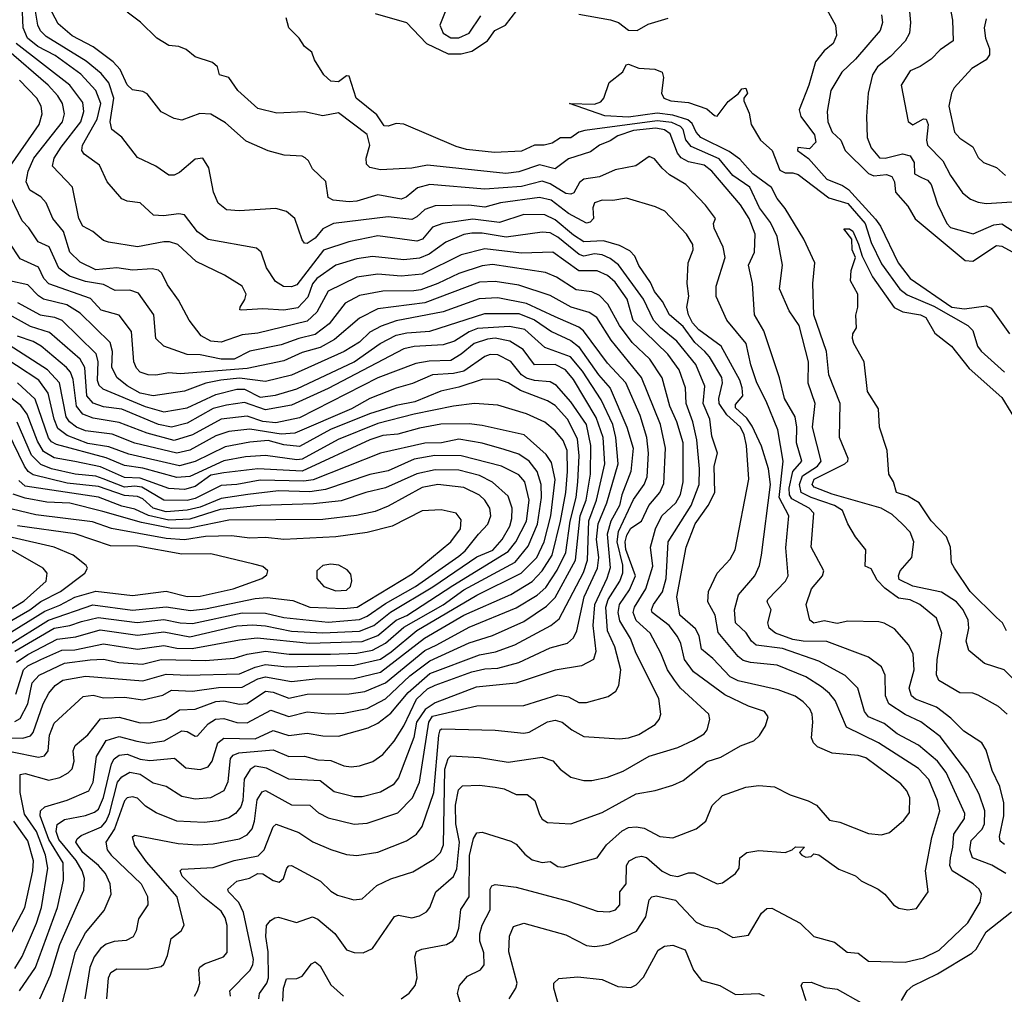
# Model space of a CAD drawing. Extents: x 1308313 to 1441400, y 959662 to 1036319.
# Tile 360 of 656: x 1369793 to 1373565, y 1009392 to 1013126. Entities that reach past the tile are written whole.
import ezdxf

# ---------------------------------------------------------------- set-up
doc = ezdxf.new("R2010")
doc.units = 0

msp = doc.modelspace()

# ---------------------------------------------------------------- linework, layer by layer
at = {"layer": '0CON10XD'}
for points in [[(1371446.1, 1013215), (1371402.7, 1013105), (1371416.1, 1013075), (1371445, 1013057.3), (1371475, 1013056.6), (1371515, 1013074.8), (1371559.3, 1013140.7)], [(1373196.1, 1013216.1), (1373206.2, 1013115), (1373201.7, 1013075), (1373185, 1013043.8), (1373128.8, 1012985), (1373079.7, 1012945), (1373060, 1012915), (1373044, 1012845), (1373037.3, 1012755), (1373039.2, 1012675), (1373055, 1012635.5), (1373087, 1012597), (1373108.8, 1012595), (1373175, 1012611.7), (1373204, 1012604), (1373219.2, 1012579.2), (1373221, 1012535), (1373248.1, 1012521.9), (1373271.2, 1012511.2), (1373284.6, 1012494.6), (1373308.9, 1012418.9), (1373345.2, 1012345.2), (1373359.2, 1012329.3), (1373445.3, 1012305.3), (1373525, 1012339.6), (1373555, 1012343.9), (1373625, 1012299.2)], [(1371054.5, 1012275.5), (1370957.5, 1012242.5), (1370855, 1012110.8), (1370835, 1012102.6), (1370804.1, 1012104.1), (1370772.9, 1012122.9), (1370738.2, 1012175), (1370718.5, 1012235), (1370700.8, 1012250.8), (1370515, 1012284.2), (1370475, 1012313.3), (1370425, 1012377.9), (1370402.7, 1012382.7), (1370344.1, 1012374.1), (1370306.6, 1012376.6), (1370255, 1012424.3), (1370205, 1012430.6), (1370185, 1012439.4), (1370128.5, 1012505), (1370099.2, 1012569.3), (1370041, 1012611), (1370031.2, 1012625), (1370034.4, 1012645), (1370090.6, 1012745), (1370103.7, 1012805), (1370085, 1012854.7), (1370027, 1012917), (1369928.8, 1012988.8), (1369863.4, 1013023.4), (1369822.8, 1013055), (1369806.5, 1013095), (1369803.1, 1013185)], [(1371668.1, 1009375), (1371693.8, 1009415), (1371698.9, 1009435), (1371667.5, 1009555), (1371669.6, 1009615), (1371685, 1009651.5), (1371725, 1009663.8), (1371885, 1009619.3), (1371965, 1009579.2), (1371995, 1009574.7), (1372025, 1009578.2), (1372052.5, 1009585), (1372156.1, 1009633.9), (1372191.3, 1009688.7), (1372205, 1009754.2), (1372215, 1009765.5), (1372230.9, 1009769.1), (1372305, 1009752.7), (1372385, 1009667.6), (1372415, 1009654.3), (1372465, 1009644.1), (1372525, 1009609.2), (1372585, 1009618.8), (1372635, 1009702.9), (1372655, 1009720), (1372675, 1009721.9), (1372782.9, 1009665), (1372835, 1009613.3), (1372915, 1009591.5), (1372963.1, 1009553.1), (1373005, 1009548.9), (1373045, 1009518.2), (1373185.5, 1009515.5), (1373255, 1009530.9), (1373315, 1009560.5), (1373425, 1009666.2), (1373473.1, 1009745), (1373477.7, 1009775), (1373468.8, 1009795), (1373445.6, 1009815.6), (1373364.8, 1009864.9), (1373356.1, 1009885), (1373358.3, 1009915), (1373368.3, 1009955), (1373371.4, 1010005), (1373412.4, 1010065), (1373414.3, 1010085), (1373341.9, 1010241.9), (1373309, 1010285), (1373236, 1010346), (1373155, 1010389.3), (1373105, 1010430), (1373045, 1010455.3), (1373030, 1010475), (1373003.5, 1010565), (1372955, 1010613.6), (1372855, 1010667.7), (1372715, 1010717.2), (1372615, 1010729.5), (1372597, 1010745), (1372576.8, 1010776.8), (1372535.2, 1010815), (1372531.2, 1010865), (1372547, 1010923), (1372610, 1010995), (1372626.8, 1011035), (1372634.7, 1011075), (1372669.2, 1011345), (1372661.3, 1011405), (1372635, 1011492), (1372599.1, 1011569.1), (1372579.1, 1011599.1), (1372535, 1011638.6), (1372535, 1011651.4), (1372562.9, 1011685), (1372561.4, 1011715), (1372551.7, 1011745), (1372479.8, 1011875), (1372395, 1011937.7), (1372370, 1011965), (1372355.9, 1011995), (1372349.1, 1012025), (1372356.7, 1012066.7), (1372349.6, 1012115), (1372353.7, 1012195), (1372373.4, 1012245), (1372372.4, 1012265), (1372347.6, 1012305), (1372265, 1012392.4), (1372229, 1012409), (1372117.7, 1012442.3), (1372065, 1012434), (1372025, 1012435.3), (1371995.8, 1012425), (1371989.1, 1012405), (1371991.4, 1012365), (1371979.1, 1012350.9), (1371965, 1012346.2), (1371895, 1012383.4), (1371829.2, 1012435), (1371785, 1012445.1), (1371635, 1012423.9), (1371575, 1012408.4), (1371514.1, 1012415.9), (1371385, 1012412.6), (1371345, 1012399.5), (1371315, 1012370.5), (1371295, 1012360.2), (1371205, 1012371), (1370995, 1012345.2), (1370955, 1012324.5), (1370925, 1012289.4), (1370895, 1012268.7), (1370885, 1012269.6), (1370875, 1012282.5), (1370847.1, 1012365), (1370815, 1012390.8), (1370775, 1012402.5), (1370634.4, 1012394.4), (1370585, 1012397.8), (1370553.2, 1012423.2), (1370535.9, 1012465.9), (1370518.4, 1012558.4), (1370495.5, 1012595.5), (1370465, 1012591.8), (1370405, 1012540.7), (1370385, 1012531.1), (1370365, 1012530.4), (1370314.7, 1012564.7), (1370245, 1012598.2), (1370185, 1012675.6), (1370146, 1012706), (1370140.4, 1012735), (1370153.8, 1012825), (1370134.6, 1012884.6), (1370105, 1012919.8), (1370047.5, 1012967.5), (1369895, 1013061.5), (1369872.9, 1013082.9), (1369862.6, 1013105), (1369849, 1013189)], [(1372255, 1012557.1), (1372225, 1012592.5), (1372205, 1012602), (1372153.8, 1012566.2), (1372075, 1012550.9), (1372015, 1012523.8), (1371954.8, 1012515.2), (1371938.1, 1012501.9), (1371916.6, 1012463.4), (1371905, 1012457.9), (1371885, 1012460.7), (1371825, 1012497.8), (1371795, 1012507.2), (1371715, 1012487.4), (1371575, 1012477.2), (1371365, 1012494.1), (1371317.6, 1012482.4), (1371273.6, 1012446.4), (1371255, 1012439), (1371165, 1012454.8), (1371085, 1012430.2), (1371055, 1012428.1), (1370994.7, 1012434.7), (1370975.4, 1012445), (1370966.6, 1012506.6), (1370915, 1012554.4), (1370900, 1012585), (1370887.2, 1012597.2), (1370875, 1012603.1), (1370806.6, 1012606.6), (1370745, 1012623.5), (1370661.1, 1012661.1), (1370581.3, 1012731.3), (1370525, 1012764.7), (1370483.5, 1012766.5), (1370415, 1012740.6), (1370385, 1012747.5), (1370335, 1012772.9), (1370282.2, 1012842.2), (1370265, 1012851.1), (1370225, 1012857.1), (1370205, 1012877.1), (1370178.5, 1012935), (1370152, 1012965), (1370075, 1013021.8), (1369994.7, 1013064.7), (1369940.8, 1013110.8), (1369906.7, 1013175)], [(1371155, 1013149.4), (1371275, 1013116), (1371351.9, 1013035), (1371435, 1012995.2), (1371485, 1012995.8), (1371525, 1013005.2), (1371585.3, 1013045), (1371613.8, 1013085), (1371654.2, 1013105), (1371698, 1013162)], [(1372870.6, 1013190.6), (1372917.9, 1013105), (1372921.8, 1013065), (1372910, 1013035), (1372875, 1013006.5), (1372841.9, 1012965), (1372815.7, 1012875), (1372779.1, 1012780.9), (1372785.5, 1012755), (1372837.7, 1012685), (1372842.9, 1012657.1), (1372819.1, 1012630.9), (1372773.5, 1012636.5), (1372772.5, 1012625), (1372814.7, 1012594.7), (1372884.8, 1012515), (1372945, 1012490.5), (1372967.7, 1012475), (1373071.7, 1012361.7), (1373090.5, 1012335), (1373157.8, 1012195), (1373203.9, 1012135)], [(1373355.3, 1013185), (1373366.3, 1013125), (1373369.1, 1013045), (1373318.8, 1013011.2), (1373285, 1012974.4), (1373243.3, 1012946.7), (1373205, 1012930), (1373170, 1012875), (1373196.1, 1012736.1), (1373215, 1012722.9), (1373255, 1012745.7), (1373266, 1012745), (1373272.9, 1012725), (1373266.7, 1012665), (1373270.8, 1012645), (1373329.8, 1012585), (1373358.9, 1012528.9), (1373405, 1012462.7), (1373435, 1012438.5), (1373465, 1012426.8), (1373495, 1012422.5), (1373595, 1012428.4)], [(1373565.2, 1009965.2), (1373549.1, 1009979.1), (1373546.2, 1009996.2), (1373562.7, 1010075), (1373562.7, 1010125), (1373547.6, 1010187.6), (1373519.1, 1010249.1), (1373495, 1010326.7), (1373479.4, 1010355), (1373410.5, 1010400.5), (1373359.9, 1010449.9), (1373305, 1010491.4), (1373225, 1010523), (1373209.3, 1010535), (1373200, 1010565), (1373220, 1010635), (1373216.5, 1010695), (1373199.3, 1010729.3), (1373145, 1010791.9), (1373105, 1010814.5), (1373085, 1010819.1), (1372965, 1010822), (1372925, 1010812.3), (1372875, 1010822.7), (1372835, 1010813.4), (1372820, 1010825), (1372806.2, 1010885), (1372826.2, 1010945), (1372868, 1010995), (1372873.8, 1011015), (1372825.3, 1011105.3), (1372835.3, 1011235), (1372817.1, 1011255), (1372750.9, 1011290.9), (1372742.8, 1011305), (1372741.4, 1011331.4), (1372754.7, 1011395), (1372789.8, 1011435), (1372768.4, 1011505), (1372770.5, 1011565), (1372764.3, 1011604.3), (1372723.1, 1011675), (1372704.3, 1011754.3), (1372643.5, 1011933.5), (1372608.7, 1011995), (1372600.3, 1012115), (1372584.7, 1012185), (1372607.7, 1012235), (1372610.8, 1012305), (1372587.2, 1012365), (1372555, 1012416.8), (1372445.3, 1012545.3), (1372415, 1012568.4), (1372355, 1012581.6), (1372326.9, 1012596.9), (1372313.1, 1012615), (1372285, 1012689.3), (1372263.8, 1012703.8), (1372229.8, 1012710.2), (1372145, 1012701.7), (1372085, 1012681.2), (1372055, 1012661.4), (1372015, 1012646), (1371979.8, 1012620.2), (1371895, 1012592.9), (1371845, 1012555.3), (1371785, 1012569.6), (1371705, 1012543.4), (1371655, 1012537.1), (1371355, 1012569.4), (1371295, 1012557.5), (1371175, 1012551.1), (1371135, 1012560), (1371122.5, 1012572.5), (1371120.8, 1012595), (1371135.1, 1012645), (1371125, 1012686.8), (1371015, 1012769.3), (1370955, 1012758), (1370885, 1012772.9), (1370778.1, 1012768.1), (1370705, 1012785.7), (1370628.9, 1012855), (1370595, 1012904.2), (1370559.2, 1012915), (1370550.6, 1012945), (1370532.6, 1012962.6), (1370465, 1012983.8), (1370431.7, 1013011.7), (1370403, 1013023), (1370365, 1013027.5), (1370319.2, 1013055), (1370256.2, 1013116.2), (1370204.5, 1013155)], [(1373575.4, 1010465), (1373542.7, 1010495), (1373465, 1010537.6), (1373445, 1010545.2), (1373395, 1010546.3), (1373314.3, 1010594.3), (1373305.8, 1010615.8), (1373307.9, 1010675), (1373325.3, 1010775), (1373305, 1010832.5), (1373241.2, 1010885), (1373205, 1010902.7), (1373159.5, 1010909.5), (1373107.9, 1010947.9), (1373078.1, 1010978.1), (1373055, 1011022.5), (1373031.7, 1011031.7), (1373034.6, 1011094.6), (1372994.4, 1011145), (1372965, 1011194.3), (1372945.3, 1011245), (1372914.6, 1011265), (1372824.8, 1011294.8), (1372787.3, 1011315), (1372781.1, 1011345), (1372791.9, 1011378.1), (1372849, 1011415), (1372863.7, 1011435), (1372830.4, 1011565), (1372840, 1011655), (1372813.1, 1011733.1), (1372814.5, 1011815), (1372779.6, 1011955), (1372741, 1012011), (1372703.3, 1012095), (1372715.3, 1012185), (1372695.4, 1012295), (1372669.1, 1012349.1), (1372627.9, 1012405), (1372589.7, 1012485), (1372525, 1012529.6), (1372472.5, 1012592.5), (1372365, 1012640.7), (1372345, 1012665.3), (1372334.6, 1012705), (1372325, 1012717), (1372292, 1012732), (1372235, 1012738.9), (1371958, 1012702), (1371935.2, 1012694.8), (1371905, 1012673.5), (1371865, 1012673.3), (1371833.6, 1012653.6), (1371802.5, 1012645), (1371765, 1012645.4), (1371715, 1012622.4), (1371612.4, 1012617.6), (1371505, 1012629.3), (1371465, 1012640.8), (1371265, 1012725.6), (1371235, 1012728.9), (1371205, 1012717.8), (1371189.3, 1012719.3), (1371161.6, 1012761.6), (1371082, 1012825), (1371055, 1012909.4), (1371045, 1012911.5), (1371015, 1012887.7), (1370985, 1012891.2), (1370958.9, 1012915), (1370922.2, 1012972.2), (1370912.2, 1013002.2), (1370885, 1013024), (1370863.8, 1013055), (1370823.8, 1013095), (1370813.9, 1013133.9)], [(1371935, 1013147), (1372055.9, 1013125.9), (1372087.1, 1013115), (1372125, 1013086.2), (1372158.8, 1013085), (1372201.2, 1013108.8), (1372278, 1013132)], [(1373094.5, 1013145), (1373098.5, 1013115), (1373089.6, 1013085), (1372994.6, 1012975.4), (1372942.5, 1012925), (1372900.6, 1012855), (1372886.9, 1012775), (1372888.9, 1012735), (1372905.6, 1012695), (1372938.6, 1012665), (1372955.2, 1012625), (1373045, 1012537), (1373065, 1012528.1), (1373113.5, 1012533.5), (1373133.8, 1012525), (1373144.2, 1012505), (1373148.3, 1012465), (1373195, 1012411.5), (1373223.3, 1012363.3), (1373415, 1012203.3), (1373445, 1012201.3), (1373535, 1012261.3), (1373555, 1012259), (1373634.5, 1012214.5)], [(1373495, 1013129.4), (1373488.2, 1013095), (1373492.7, 1013055), (1373508.2, 1013015), (1373508, 1012992), (1373495, 1012972.9), (1373440.6, 1012939.4), (1373373.1, 1012865), (1373362.2, 1012845), (1373352.7, 1012795), (1373374.7, 1012694.7), (1373395, 1012672.2), (1373445, 1012638.9), (1373465, 1012598.1), (1373485, 1012579.5), (1373535, 1012559.6), (1373569.5, 1012529.5)], [(1371835.5, 1012235), (1371715, 1012231.6), (1371575, 1012248.8), (1371484.6, 1012225.4), (1371335, 1012150.6), (1371255, 1012143.8), (1371165, 1012150.7), (1371085, 1012140), (1370974.6, 1012085.4), (1370931.7, 1012005), (1370895, 1011970.8), (1370705, 1011925.2), (1370645, 1011919.3), (1370565, 1011890), (1370525.6, 1011895), (1370488.9, 1011915), (1370442.9, 1011975), (1370402.1, 1012052.1), (1370359.7, 1012109.7), (1370337.8, 1012155), (1370325, 1012166.6), (1370301.2, 1012171.2), (1370225.9, 1012165.9), (1370165, 1012175.7), (1370085, 1012168.1), (1370025, 1012197.4), (1369985.7, 1012235.7), (1369960.8, 1012315), (1369920, 1012365), (1369894.3, 1012424.3), (1369875, 1012446.9), (1369832.5, 1012472.5), (1369818.7, 1012505), (1369825.8, 1012545.8), (1369847.2, 1012595), (1369957.4, 1012735), (1369964.8, 1012765), (1369958, 1012805), (1369939.6, 1012835), (1369902.6, 1012875), (1369743.1, 1013013.1)], [(1372417.4, 1011722.6), (1372383.3, 1011805), (1372310.8, 1011895), (1372248.5, 1011945), (1372221.1, 1011975), (1372183.2, 1012055), (1372086.6, 1012186.6), (1372055, 1012211.3), (1372025, 1012225.2), (1371995, 1012228.6), (1371955, 1012220.5), (1371935.9, 1012225.9), (1371855, 1012293.3), (1371825, 1012308.9), (1371795, 1012312.3), (1371657, 1012293), (1371565, 1012308.2), (1371525, 1012308.1), (1371495, 1012302.5), (1371426.4, 1012273.6), (1371362.2, 1012227.8), (1371325, 1012213), (1371265, 1012205.5), (1371145, 1012219.2), (1371085, 1012210.2), (1371005, 1012185.6), (1370931.7, 1012135), (1370915, 1012114.7), (1370896.9, 1012063.1), (1370858.4, 1012021.6), (1370805, 1012013.1), (1370725, 1012018.5), (1370642.6, 1012012.6), (1370636.7, 1012015), (1370637.5, 1012025), (1370656, 1012054), (1370660.5, 1012075), (1370645, 1012104.6), (1370577.7, 1012147.7), (1370470, 1012200), (1370398.9, 1012265), (1370366.7, 1012275), (1370345, 1012274.8), (1370245, 1012255.3), (1370133.7, 1012273.7), (1370115, 1012279.6), (1370073.1, 1012315), (1370035, 1012334.6), (1370020, 1012365), (1369995.4, 1012485), (1369918.7, 1012565), (1369925.7, 1012595), (1369952.5, 1012637.5), (1370028, 1012735), (1370039.5, 1012775), (1370035, 1012808.8), (1369985.3, 1012875.3), (1369780.1, 1013035)], [(1373695, 1010501.8), (1373565, 1010634.6), (1373489.5, 1010659.5), (1373429.7, 1010709.7), (1373418.4, 1010745), (1373429, 1010795), (1373426.6, 1010825), (1373407.9, 1010865), (1373381.6, 1010895), (1373325, 1010933), (1373215, 1010955.6), (1373161.8, 1010981.8), (1373159.6, 1010995), (1373166.4, 1011015), (1373211.2, 1011065), (1373218.6, 1011125), (1373205, 1011162.1), (1373175, 1011193.6), (1373135, 1011230), (1373093.9, 1011253.9), (1372905, 1011307.6), (1372837.2, 1011335), (1372828.5, 1011345), (1372836.9, 1011365), (1372953.7, 1011425), (1372965.6, 1011435), (1372966.7, 1011445), (1372933.3, 1011525), (1372936.8, 1011655), (1372892.5, 1011765), (1372884.5, 1011855), (1372835.2, 1011995), (1372832, 1012115), (1372839.1, 1012195), (1372797.3, 1012285), (1372725, 1012402.9), (1372695, 1012441.2), (1372673.2, 1012483.2), (1372602.1, 1012535), (1372552.2, 1012592.2), (1372511.5, 1012621.5), (1372402.8, 1012675), (1372385, 1012695.5), (1372368.9, 1012728.9), (1372352.7, 1012742.7), (1372295, 1012760.1), (1372235, 1012767.4), (1372125, 1012753), (1372035, 1012757.4), (1371900, 1012805), (1371995, 1012803), (1372019, 1012811), (1372030.4, 1012825), (1372051.1, 1012885), (1372104.2, 1012925.8), (1372117, 1012953), (1372125, 1012956), (1372165, 1012940.8), (1372226.4, 1012936.4), (1372254, 1012925), (1372258.9, 1012905), (1372251.4, 1012845), (1372260.8, 1012825), (1372287.5, 1012815), (1372355, 1012808.9), (1372425, 1012784.5), (1372455, 1012758.8), (1372465, 1012756.7), (1372507.7, 1012812.3), (1372546.7, 1012843.3), (1372559.3, 1012860.7), (1372575, 1012864.3), (1372581.5, 1012845), (1372567.1, 1012825), (1372567.1, 1012815), (1372587.9, 1012767.9), (1372595.5, 1012725), (1372631.3, 1012665), (1372675.5, 1012625.5), (1372705, 1012549.2), (1372725, 1012539.2), (1372755, 1012540), (1372775, 1012532.7), (1372893.2, 1012443.2), (1372965, 1012422.1), (1373032.1, 1012345), (1373055, 1012272.6), (1373095, 1012190.5), (1373164.2, 1012094.2), (1373192.5, 1012072.5), (1373295, 1012029), (1373425.2, 1011955), (1373444.3, 1011935), (1373462.1, 1011875), (1373476.7, 1011856.7), (1373565.3, 1011775.3)], [(1369757, 1012565), (1369867.6, 1012725), (1369879.2, 1012765), (1369875.2, 1012795), (1369858.6, 1012825), (1369792.9, 1012895)], [(1373571.2, 1009855), (1373516.8, 1009886.8), (1373443.3, 1009915), (1373432.7, 1009945), (1373438.3, 1009981.7), (1373479.8, 1010025), (1373489.6, 1010045), (1373489.8, 1010095), (1373468.2, 1010158.2), (1373425, 1010240.4), (1373319.1, 1010379.1), (1373245, 1010436.1), (1373185, 1010463.5), (1373122.9, 1010505), (1373110.4, 1010535), (1373109.1, 1010615), (1373095, 1010646.5), (1373045, 1010683.8), (1372885, 1010743.8), (1372795, 1010744.9), (1372755, 1010751.8), (1372688.5, 1010775), (1372663.8, 1010795), (1372659.1, 1010815), (1372672, 1010865), (1372656.2, 1010895), (1372658.6, 1010905), (1372726.6, 1010975), (1372737.2, 1010995), (1372727.6, 1011102.4), (1372740, 1011225), (1372702.9, 1011295), (1372717.9, 1011435), (1372698.1, 1011555), (1372653.4, 1011665), (1372617.5, 1011735), (1372594.1, 1011804.1), (1372576.7, 1011885), (1372502.3, 1011975), (1372461.6, 1012065), (1372460.7, 1012105), (1372495.7, 1012215), (1372488, 1012255), (1372453, 1012327), (1372451.4, 1012345), (1372458.8, 1012365), (1372420.5, 1012415), (1372345, 1012494.3), (1372282.2, 1012532.2), (1372255, 1012557.1)], [(1370600.8, 1009385), (1370597.8, 1009405), (1370675, 1009482.5), (1370686.8, 1009505), (1370689.1, 1009525), (1370651, 1009705), (1370633.2, 1009743.2), (1370592.7, 1009785), (1370590.5, 1009795), (1370625, 1009824.7), (1370673.3, 1009836.7), (1370705, 1009854.8), (1370725, 1009853.4), (1370765, 1009827.6), (1370787.9, 1009822.1), (1370804.1, 1009835.9), (1370816.5, 1009875), (1370825, 1009884.4), (1370835, 1009885.4), (1370945.2, 1009825.2), (1370985, 1009786.5), (1371011.3, 1009771.3), (1371073.8, 1009753.8), (1371105, 1009757.3), (1371161.4, 1009808.6), (1371215, 1009834.7), (1371299.2, 1009860.8), (1371379.9, 1009910.1), (1371405, 1009935.5), (1371417, 1009965), (1371422.3, 1010255), (1371434.9, 1010295.1), (1371445, 1010305.6), (1371555, 1010298.6), (1371665, 1010281.6), (1371795, 1010300.9), (1371836.1, 1010286.1), (1371863.5, 1010255), (1371905, 1010223.5), (1371955, 1010210.9), (1371985, 1010210.8), (1372045, 1010223.5), (1372105, 1010246.9), (1372205, 1010304), (1372315, 1010337.1), (1372374.4, 1010365), (1372415, 1010389.6), (1372426.7, 1010405), (1372437.1, 1010445), (1372433.5, 1010465), (1372325, 1010565.3), (1372301.1, 1010595), (1372275, 1010635.4), (1372249.1, 1010699.1), (1372208, 1010775), (1372155, 1010824.3), (1372143.2, 1010855), (1372148.7, 1010875), (1372191.3, 1010945), (1372218.2, 1011031.8), (1372209.2, 1011105), (1372228.5, 1011175), (1372253.6, 1011225), (1372306.2, 1011275), (1372325, 1011307.5), (1372335.2, 1011354.8), (1372335.2, 1011505), (1372310.6, 1011585), (1372283.2, 1011645), (1372253.9, 1011753.9), (1372206.6, 1011825), (1372139.6, 1011889.6), (1372091.2, 1011955), (1372045.7, 1012035.7), (1372015, 1012068.9), (1371985, 1012083.9), (1371925, 1012091.5), (1371849.5, 1012139.5), (1371807.1, 1012157.1), (1371605, 1012188.5), (1371565, 1012183.3), (1371475, 1012154.2), (1371395, 1012115.9), (1371329.4, 1012090.6), (1371303.2, 1012086.8), (1371185, 1012085.7), (1371095, 1012068.9), (1371039.8, 1012040.2), (1370979.3, 1011960.7), (1370925, 1011919.4), (1370862.7, 1011905), (1370795, 1011880.5), (1370674.4, 1011855.6), (1370615, 1011825.9), (1370564.9, 1011824.9), (1370485, 1011841.4), (1370435, 1011843.7), (1370345, 1011875.4), (1370314.8, 1011904.8), (1370307.1, 1011995), (1370248, 1012078), (1370215, 1012090.4), (1370158.8, 1012088.8), (1370115, 1012111.7), (1370045, 1012122.4), (1369984, 1012144), (1369943.9, 1012173.9), (1369925.7, 1012214.3), (1369906, 1012256), (1369864.5, 1012274.5), (1369828.2, 1012328.2), (1369802.4, 1012355), (1369745.2, 1012475.2)], [(1371491.9, 1009325), (1371470.8, 1009395), (1371477.8, 1009425), (1371508.6, 1009461.4), (1371558.6, 1009485), (1371573.1, 1009505), (1371570.8, 1009550.8), (1371556.2, 1009595), (1371556.5, 1009623.5), (1371565, 1009657.1), (1371595.7, 1009715), (1371596, 1009795), (1371602.6, 1009807.4), (1371615, 1009812.9), (1371695, 1009802.4), (1371895, 1009748.1), (1372005, 1009709.8), (1372051.8, 1009708.2), (1372075.6, 1009715), (1372091.8, 1009735), (1372091.9, 1009785), (1372116.3, 1009815), (1372117.4, 1009885), (1372127.4, 1009902.6), (1372155, 1009917.8), (1372175, 1009920.9), (1372195, 1009915.9), (1372255, 1009864), (1372285, 1009847.8), (1372315, 1009843.4), (1372355, 1009856.6), (1372376.9, 1009856.9), (1372465, 1009815.5), (1372485, 1009819.4), (1372535.7, 1009855), (1372549.2, 1009875), (1372552.2, 1009915), (1372579.2, 1009935), (1372625, 1009942.3), (1372725.4, 1009934.6), (1372752.5, 1009945), (1372765, 1009956.7), (1372800, 1009955), (1372780, 1009935), (1372790, 1009925), (1372805, 1009917.5), (1372825, 1009920), (1372835, 1009930), (1372855, 1009926), (1372931.2, 1009871.2), (1372995, 1009845.5), (1373017, 1009827), (1373081.2, 1009795), (1373107.1, 1009775), (1373140, 1009735), (1373161.6, 1009721.6), (1373195, 1009715.4), (1373229.1, 1009720.9), (1373272.9, 1009785), (1373263.1, 1009865), (1373287.3, 1009992.7), (1373317.4, 1010095), (1373309.1, 1010135), (1373276.3, 1010215), (1373236.5, 1010256.5), (1373082.9, 1010355), (1372960, 1010415), (1372917.3, 1010517.3), (1372896, 1010545), (1372865, 1010569.8), (1372805, 1010608.1), (1372695, 1010652.8), (1372592.8, 1010662.8), (1372565, 1010671), (1372545.7, 1010685.7), (1372468.3, 1010778.3), (1372457.5, 1010845), (1372429.1, 1010895), (1372432.2, 1010935), (1372464.7, 1011005.3), (1372515, 1011058.8), (1372533.8, 1011095), (1372587, 1011365), (1372577.2, 1011495), (1372568.7, 1011535), (1372553.9, 1011565), (1372502.5, 1011612.5), (1372472.4, 1011655), (1372470.9, 1011675), (1372485.5, 1011735), (1372483.4, 1011755), (1372436.3, 1011835), (1372418.1, 1011855), (1372379.5, 1011889.5), (1372335, 1011950.7), (1372282.7, 1011995), (1372256, 1012046), (1372224.8, 1012085), (1372209.2, 1012119.2), (1372165, 1012184.2), (1372149.8, 1012219.8), (1372130.5, 1012240.5), (1372091, 1012261), (1372029.1, 1012279.1), (1371954.7, 1012274.7), (1371915, 1012300.1), (1371845, 1012359.7), (1371805, 1012378.5), (1371725, 1012379.9), (1371630.9, 1012349.1), (1371528.7, 1012361.3), (1371414.3, 1012345.7), (1371375, 1012330.8), (1371336.6, 1012285), (1371315, 1012277.6), (1371165, 1012298.5), (1371054.5, 1012275.5)], [(1373572.9, 1010785), (1373557.5, 1010815), (1373535, 1010835.9), (1373434.8, 1010935), (1373373.6, 1011025), (1373363.3, 1011045), (1373358.6, 1011105), (1373344, 1011145), (1373285, 1011206), (1373239.1, 1011275), (1373195, 1011300.6), (1373152.5, 1011315), (1373140.8, 1011355), (1373123.1, 1011385), (1373115.8, 1011475), (1373087.5, 1011565), (1373082.5, 1011635), (1373041.3, 1011701.3), (1373028.1, 1011815), (1372988, 1011885), (1372982.9, 1011905), (1372985, 1011922.5), (1372998.8, 1011945), (1372996.1, 1011993.9), (1373004, 1012025), (1373003.8, 1012075), (1372975.8, 1012125), (1372978.6, 1012165), (1372994.6, 1012215), (1372982.2, 1012245), (1372981.1, 1012285), (1372950, 1012325), (1372972.5, 1012325), (1372985, 1012315.5), (1373006.1, 1012266.1), (1373020.5, 1012220.5), (1373060.7, 1012140.7), (1373143.4, 1012023.4), (1373176.8, 1012006.8), (1373244, 1011995), (1373264.4, 1011985), (1373298.6, 1011925), (1373363.3, 1011875), (1373430.1, 1011790.1), (1373555, 1011678.1), (1373625, 1011565.8)], [(1370463.1, 1009385), (1370474.6, 1009405.4), (1370482.9, 1009435), (1370479.2, 1009485), (1370483.6, 1009496.4), (1370501.2, 1009508.8), (1370574.3, 1009535), (1370588.6, 1009551.4), (1370587.6, 1009655), (1370580.5, 1009685), (1370565, 1009710.7), (1370495, 1009766.3), (1370415.9, 1009845), (1370408.5, 1009865), (1370415, 1009871.5), (1370535, 1009877.7), (1370615, 1009904.1), (1370707.2, 1009922.8), (1370730, 1009945), (1370765, 1010033.1), (1370776.2, 1010043.8), (1370862.2, 1010012.2), (1370916.4, 1009976.4), (1370985, 1009947.2), (1371045, 1009926.9), (1371085, 1009923.1), (1371165, 1009936.7), (1371275, 1009979.7), (1371312.9, 1010005), (1371334.7, 1010035), (1371379.3, 1010165), (1371398.4, 1010385), (1371404, 1010405), (1371410.8, 1010409.2), (1371615, 1010403.6), (1371725, 1010392.5), (1371745, 1010396.5), (1371815, 1010436.2), (1371845, 1010442.4), (1371871.1, 1010435), (1371908.1, 1010405), (1371955, 1010380), (1372090.7, 1010370.7), (1372125, 1010374.1), (1372165, 1010387.5), (1372227.1, 1010425), (1372242.7, 1010445), (1372249.1, 1010465), (1372241.8, 1010525), (1372155, 1010698.2), (1372132.6, 1010755), (1372092.6, 1010822.6), (1372085.7, 1010855), (1372090.9, 1010885), (1372128.8, 1010941.2), (1372152.4, 1010995), (1372115, 1011095.5), (1372113.1, 1011125), (1372119.3, 1011150.7), (1372135, 1011177.6), (1372175, 1011205.3), (1372203, 1011265), (1372246.1, 1011315), (1372260.8, 1011349.2), (1372266.6, 1011485), (1372248.2, 1011575), (1372174.8, 1011755), (1372058.6, 1011898.6), (1372004.2, 1011985), (1371975, 1012003.8), (1371905.4, 1012025), (1371825, 1012069.2), (1371705, 1012109.2), (1371615, 1012123.5), (1371555, 1012120.3), (1371345, 1012041.6), (1371165, 1012017.9), (1371095, 1011982.5), (1370999.6, 1011900.4), (1370945, 1011870.6), (1370875, 1011851.5), (1370805, 1011819.4), (1370665, 1011790.1), (1370408.6, 1011768.6), (1370365, 1011772.7), (1370315, 1011763.6), (1370285, 1011765.2), (1370255.2, 1011775.2), (1370240.6, 1011790.6), (1370230.6, 1011815), (1370226.9, 1011865), (1370221.9, 1011931.9), (1370175, 1011993.8), (1370105, 1012013.5), (1370065, 1012058.4), (1369905, 1012114.1), (1369885.9, 1012135), (1369865, 1012178.1), (1369795, 1012209.7), (1369753.6, 1012273.6)], [(1370709.8, 1009375), (1370712.1, 1009395), (1370739.8, 1009435), (1370746.6, 1009455), (1370745.8, 1009555), (1370736.2, 1009613.8), (1370738.9, 1009655), (1370754.2, 1009675), (1370771.2, 1009685), (1370785, 1009686.9), (1370853.7, 1009666.3), (1370915, 1009688.2), (1370935, 1009680), (1371000.9, 1009625), (1371045, 1009562.2), (1371075, 1009551.5), (1371108.9, 1009551.1), (1371145, 1009567.5), (1371229.6, 1009690.4), (1371245, 1009694.5), (1371295, 1009685.4), (1371325, 1009692.3), (1371351.7, 1009708.3), (1371364.5, 1009725), (1371387.3, 1009785), (1371455, 1009843.3), (1371467.9, 1009872.1), (1371478, 1009975), (1371464.5, 1010044.5), (1371463.4, 1010116.6), (1371474.2, 1010175), (1371489.5, 1010190.5), (1371555, 1010192.9), (1371615, 1010186.1), (1371649.4, 1010179.4), (1371695, 1010157.9), (1371736.9, 1010156.9), (1371766.2, 1010135), (1371785, 1010081.2), (1371795, 1010062.9), (1371815, 1010050.5), (1371905, 1010044.6), (1372025, 1010088.9), (1372155, 1010160.3), (1372227.5, 1010172.5), (1372295, 1010193.3), (1372335, 1010211.1), (1372426.6, 1010283.4), (1372479.1, 1010300.9), (1372555, 1010343.8), (1372605, 1010362.5), (1372626.9, 1010383.1), (1372649.8, 1010420.2), (1372660, 1010455), (1372646.7, 1010475), (1372585, 1010495.3), (1372495, 1010539), (1372375, 1010626.8), (1372340.2, 1010675), (1372325.9, 1010735.9), (1372312.8, 1010762.8), (1372281.1, 1010805), (1372216.5, 1010855), (1372213.7, 1010865), (1372220.8, 1010885), (1372256.1, 1010933.9), (1372270, 1010985), (1372278, 1011125), (1372365.7, 1011265), (1372395.6, 1011345), (1372397.3, 1011405), (1372386.8, 1011516.8), (1372371.7, 1011585), (1372346.2, 1011655), (1372344.4, 1011715), (1372319.6, 1011785), (1372276, 1011845), (1372143.3, 1011973.3), (1372120.4, 1012055), (1372075, 1012121), (1372045, 1012146), (1372005, 1012164.1), (1371935, 1012164.1), (1371835.5, 1012235)], [(1370126.8, 1009375), (1370133.9, 1009455), (1370142.2, 1009475), (1370165, 1009489.7), (1370281.4, 1009488.6), (1370335, 1009498.2), (1370345, 1009507.1), (1370359.9, 1009540.1), (1370373.8, 1009605), (1370411.4, 1009635), (1370423.5, 1009656.5), (1370396.6, 1009765), (1370279.1, 1009899.1), (1370235, 1009961.5), (1370225.8, 1009995), (1370235, 1010001.1), (1370400.1, 1009970.1), (1370475, 1009964.8), (1370535, 1009968.1), (1370635, 1009987.5), (1370665, 1010002.9), (1370683.9, 1010026.1), (1370693.3, 1010055), (1370703.1, 1010136.9), (1370722.8, 1010167.2), (1370735, 1010172.5), (1370835, 1010117.9), (1370905, 1010116.7), (1370937.7, 1010087.7), (1370975, 1010068.4), (1371075, 1010044.2), (1371125, 1010047.4), (1371242.5, 1010087.5), (1371298.1, 1010145), (1371324.4, 1010205), (1371360.7, 1010435), (1371375, 1010457.1), (1371545, 1010496.9), (1371725, 1010498.8), (1371855, 1010539), (1371895, 1010531.9), (1371935, 1010509.7), (1371965, 1010510.5), (1372047, 1010533), (1372077, 1010553), (1372088.5, 1010575), (1372095.8, 1010635), (1372073.4, 1010723.4), (1372045.5, 1010785), (1372038.3, 1010875), (1372047.6, 1010905), (1372092.2, 1010975), (1372103.3, 1011006.7), (1372104.3, 1011035.7), (1372081.9, 1011125), (1372087, 1011165), (1372145, 1011287.5), (1372185, 1011344.7), (1372196.8, 1011375), (1372201.7, 1011465), (1372196.1, 1011525), (1372170.2, 1011610.2), (1372114.8, 1011735), (1372045, 1011810.2), (1371953.6, 1011933.6), (1371935, 1011947.6), (1371845, 1011988.1), (1371735, 1012038.3), (1371625, 1012060.2), (1371552.9, 1012057.1), (1371415, 1012006.2), (1371235, 1011971.7), (1371177.7, 1011952.3), (1371135, 1011928.8), (1371095, 1011890.6), (1371036.5, 1011855), (1370835, 1011763.5), (1370735, 1011740.2), (1370635, 1011752.4), (1370564.5, 1011745.5), (1370506.1, 1011733.9), (1370425, 1011702.2), (1370305, 1011684.9), (1370255.3, 1011695), (1370205, 1011722.9), (1370165.6, 1011755), (1370146, 1011795), (1370148.6, 1011855), (1370139.5, 1011889.5), (1370025, 1012002), (1369973.8, 1012033.8), (1369885, 1012055.9), (1369865, 1012068.5), (1369825, 1012110), (1369755, 1012125.3)], [(1373203.9, 1012135), (1373363.8, 1012025), (1373412.1, 1012017.9), (1373495, 1012029.2), (1373515, 1012020.6), (1373585, 1011922.7)], [(1369785, 1012043), (1369872.3, 1011995), (1369926.5, 1011986.5), (1369955, 1011974.4), (1370085, 1011846.6), (1370092.3, 1011815), (1370090.1, 1011745), (1370096.1, 1011726.1), (1370111.3, 1011711.3), (1370274.3, 1011644.3), (1370345, 1011624.2), (1370435, 1011638.9), (1370545, 1011690.6), (1370625, 1011710), (1370655, 1011710.6), (1370715, 1011680.4), (1370772.8, 1011687.2), (1370855, 1011711.2), (1371075, 1011815.7), (1371174.2, 1011885), (1371235, 1011917.1), (1371276.9, 1011926.9), (1371365, 1011932.5), (1371575, 1012000), (1371705, 1012000), (1371766, 1011976), (1371830.9, 1011930.9), (1371905, 1011896.8), (1371934.3, 1011874.3), (1372011, 1011765), (1372055, 1011714.2), (1372119.5, 1011565), (1372143.3, 1011485), (1372134.1, 1011395), (1372099.4, 1011305), (1372090.4, 1011265), (1372058.1, 1011205), (1372043.3, 1011155), (1372054.7, 1011025.3), (1372043.1, 1010985), (1371994.6, 1010884.6), (1371988.3, 1010805), (1372000.8, 1010705), (1371990.8, 1010675), (1371945, 1010650.7), (1371845, 1010634.4), (1371695.8, 1010584.2), (1371541.8, 1010568.2), (1371385, 1010508.8), (1371347.1, 1010482.9), (1371313.9, 1010435), (1371303.8, 1010376.2), (1371245, 1010221.5), (1371223.8, 1010195), (1371175, 1010166.5), (1371105, 1010148.8), (1371075, 1010148.4), (1370998, 1010168), (1370945, 1010210), (1370825, 1010216), (1370738.2, 1010258.2), (1370695, 1010266.5), (1370676.2, 1010253.8), (1370653.7, 1010216.3), (1370648.4, 1010135), (1370640.4, 1010109.6), (1370620, 1010085), (1370595, 1010068.4), (1370555, 1010056.5), (1370499.5, 1010050.5), (1370395, 1010055.2), (1370316.7, 1010086.7), (1370275, 1010113.3), (1370245, 1010143.8), (1370225, 1010148.4), (1370205, 1010144.6), (1370195, 1010132.5), (1370156.3, 1010026.3), (1370123.8, 1009975), (1370128.9, 1009945), (1370143.2, 1009925), (1370259, 1009815), (1370283.6, 1009766.4), (1370284.6, 1009735), (1370248.9, 1009681.1), (1370240, 1009635), (1370227.6, 1009612.4), (1370201.7, 1009598.3), (1370155, 1009593.8), (1370125, 1009583.3), (1370102.5, 1009567.5), (1370078.1, 1009535), (1370062.1, 1009495), (1370043.2, 1009375)], [(1369953, 1009345), (1370007.1, 1009555), (1370045, 1009627.3), (1370117.5, 1009712.5), (1370144, 1009775), (1370140.2, 1009815), (1370121.6, 1009855), (1370095.2, 1009885), (1370034.8, 1009935), (1370009.1, 1009975), (1370013.1, 1009986.9), (1370029.3, 1010000.7), (1370106.4, 1010033.6), (1370124.6, 1010055), (1370137.8, 1010085), (1370168.4, 1010205), (1370185, 1010224.8), (1370215, 1010242.4), (1370255, 1010235.7), (1370305, 1010202.3), (1370355, 1010188.8), (1370415, 1010150.8), (1370465, 1010140.7), (1370525, 1010146.4), (1370576.9, 1010173.1), (1370592.2, 1010207.8), (1370600.4, 1010295), (1370611.7, 1010308.3), (1370633.3, 1010316.7), (1370765, 1010328), (1370825, 1010303.5), (1370885, 1010303.8), (1370935, 1010290.6), (1370985, 1010287.3), (1371035, 1010267.3), (1371063.1, 1010263.1), (1371095, 1010266.9), (1371146.1, 1010283.9), (1371185, 1010310.7), (1371227.8, 1010362.2), (1371265, 1010420.3), (1371312.9, 1010522.9), (1371355, 1010561.8), (1371385, 1010575.7), (1371525, 1010626.9), (1371575, 1010639.4), (1371625, 1010641.1), (1371705, 1010663.7), (1371825, 1010719.6), (1371892.2, 1010737.8), (1371915, 1010757.1), (1371927.8, 1010785), (1371955.6, 1010914.4), (1372007.3, 1011025), (1372012, 1011065), (1372002.9, 1011135), (1372009.1, 1011195), (1372042.5, 1011275), (1372086.4, 1011425), (1372077.1, 1011525), (1372064.9, 1011575), (1372020.3, 1011669.7), (1371949.1, 1011779.1), (1371903.9, 1011835), (1371805, 1011870.7), (1371728.6, 1011938.6), (1371669.8, 1011950.2), (1371547, 1011943), (1371515, 1011930.3), (1371458.9, 1011895), (1371415, 1011879.8), (1371305, 1011874), (1371264.4, 1011865.6), (1370975, 1011712.7), (1370835, 1011649.1), (1370735, 1011630.7), (1370655, 1011658.9), (1370585, 1011649.1), (1370534.2, 1011635.8), (1370435, 1011580.4), (1370375, 1011564.9), (1370325, 1011575.1), (1370185, 1011633.7), (1370115, 1011642.4), (1370075, 1011657.3), (1370051.1, 1011685), (1370043.5, 1011793.5), (1370025, 1011824.8), (1369907.9, 1011927.9), (1369835, 1011950), (1369754.7, 1011994.7)], [(1371725, 1010820.2), (1371811.6, 1010878.4), (1371845, 1010912.7), (1371922.4, 1011055), (1371940.9, 1011225), (1371963.8, 1011285), (1371980, 1011385), (1371981.7, 1011495), (1371964.6, 1011575), (1371905, 1011662.2), (1371850.3, 1011725), (1371825, 1011738.8), (1371765, 1011743.9), (1371735, 1011752.6), (1371715.9, 1011765.9), (1371675, 1011816.1), (1371625, 1011841.9), (1371595, 1011843.2), (1371575, 1011836.2), (1371495, 1011779), (1371455, 1011770.4), (1371375, 1011765.1), (1371298.2, 1011731.8), (1371235, 1011714.8), (1371135, 1011675.2), (1371064.7, 1011635), (1370847.8, 1011542.2), (1370795, 1011537.5), (1370675, 1011556.8), (1370595, 1011547.7), (1370545, 1011531.1), (1370445, 1011477.3), (1370395, 1011465.6), (1370234.1, 1011504.1), (1370147.8, 1011537.8), (1370045, 1011550.5), (1370010.9, 1011565), (1369984.1, 1011585), (1369971.4, 1011605), (1369946.4, 1011735), (1369900.4, 1011785), (1369695, 1011915.7)], [(1369870.8, 1009375), (1369911.4, 1009465), (1369947.7, 1009582.3), (1370038.9, 1009791.1), (1370041.6, 1009835), (1370033, 1009865), (1370009.7, 1009905), (1369943.6, 1009985), (1369933.3, 1010015), (1369937.4, 1010042.6), (1369965, 1010061.5), (1370045, 1010076.7), (1370080.5, 1010089.5), (1370095, 1010101.8), (1370114.2, 1010145.8), (1370145, 1010275.4), (1370155.4, 1010294.6), (1370175, 1010308.7), (1370205, 1010311.9), (1370255, 1010293.1), (1370292.1, 1010287.9), (1370386.1, 1010296.1), (1370429.9, 1010259.9), (1370485, 1010253.1), (1370515, 1010263.2), (1370530.8, 1010285), (1370551.9, 1010355), (1370575, 1010372.7), (1370695, 1010371.1), (1370765, 1010402.8), (1370825, 1010384), (1370895, 1010392.8), (1370955, 1010381.9), (1371015, 1010381.3), (1371127.8, 1010412.2), (1371165, 1010431.1), (1371215, 1010468.6), (1371281.2, 1010548.8), (1371365, 1010620.7), (1371555, 1010692.9), (1371616.6, 1010703.4), (1371689.5, 1010730.5), (1371828.5, 1010805), (1371860, 1010830), (1371952.5, 1011007.5), (1371968.6, 1011055), (1371974.1, 1011205.9), (1372003.2, 1011285), (1372034.6, 1011425), (1372028.8, 1011525), (1372001.3, 1011601.3), (1371915, 1011747.5), (1371884.2, 1011784.2), (1371845, 1011805.1), (1371765, 1011804.3), (1371722, 1011862), (1371670.4, 1011895), (1371615, 1011905.5), (1371585, 1011902.3), (1371534.9, 1011885.1), (1371485, 1011844.5), (1371445, 1011820.9), (1371361.7, 1011818.3), (1371310.6, 1011809.4), (1371165, 1011753.5), (1370865, 1011600.6), (1370775, 1011581.4), (1370725, 1011587.2), (1370665, 1011606.4), (1370565, 1011595.9), (1370455.3, 1011535), (1370385, 1011513.7), (1370282, 1011542), (1370175, 1011582.6), (1370075, 1011599.5), (1370034.7, 1011615), (1370010.4, 1011645), (1369998, 1011748), (1369988.4, 1011775), (1369973.3, 1011793.3), (1369875.1, 1011875.1), (1369845, 1011892.6), (1369785, 1011913.3)], [(1369775, 1009490.3), (1369803.1, 1009536.9), (1369857.4, 1009665), (1369876.6, 1009725), (1369901.1, 1009875), (1369892.8, 1009925), (1369857.3, 1010015), (1369811.6, 1010081.6), (1369795.4, 1010165), (1369795, 1010234.2), (1369815, 1010238.2), (1369905, 1010212.1), (1369947, 1010223), (1369979.7, 1010240.3), (1369994.3, 1010255.7), (1370001.6, 1010285), (1369998.2, 1010325), (1370006.1, 1010345), (1370055, 1010386), (1370102.5, 1010447.5), (1370175, 1010453.3), (1370255, 1010431.6), (1370295, 1010433), (1370355, 1010447.1), (1370405, 1010481.5), (1370465, 1010484.4), (1370545, 1010513.9), (1370575, 1010516.6), (1370635, 1010503.4), (1370665, 1010506.6), (1370735, 1010553.6), (1370765, 1010550.1), (1370825, 1010526.9), (1370895, 1010541.7), (1371055, 1010542.7), (1371115, 1010552), (1371195, 1010585.7), (1371345, 1010708.5), (1371391, 1010731), (1371515, 1010798.2), (1371695, 1010873.2), (1371775, 1010921.6), (1371808.9, 1010951.1), (1371852.5, 1011017.5), (1371885.1, 1011084.9), (1371901.6, 1011205), (1371924.7, 1011295.3), (1371931.7, 1011355), (1371936.8, 1011455), (1371930.2, 1011520.2), (1371892.4, 1011595), (1371845, 1011647.3), (1371815, 1011666.3), (1371712.1, 1011705), (1371665, 1011734.8), (1371625, 1011749.3), (1371565, 1011747.6), (1371475, 1011718.2), (1371406.8, 1011703.2), (1371307.6, 1011662.4), (1371235, 1011647.6), (1371133.6, 1011616.4), (1370984.6, 1011555.4), (1370865, 1011491.3), (1370805, 1011497.2), (1370745, 1011513.2), (1370675, 1011507.3), (1370580.1, 1011489.9), (1370465, 1011433.5), (1370405, 1011416.3), (1370211.1, 1011461.1), (1370135, 1011489.9), (1370055, 1011502.7), (1369975, 1011533), (1369940.1, 1011560.1), (1369925.6, 1011595), (1369902.4, 1011695), (1369866.3, 1011745), (1369695, 1011857.7)], [(1370455, 1010553.8), (1370555, 1010567.9), (1370645, 1010568.3), (1370705, 1010600.3), (1370735, 1010607.8), (1370835, 1010590.7), (1370925, 1010601), (1371075, 1010601.4), (1371175, 1010626.4), (1371343.6, 1010756.4), (1371495, 1010844.4), (1371675, 1010923.7), (1371756.8, 1010973.2), (1371795.4, 1011014.6), (1371832.8, 1011075), (1371864.7, 1011204.7), (1371885.1, 1011315.1), (1371892.4, 1011395), (1371889.9, 1011475), (1371875, 1011514.2), (1371845, 1011551), (1371805, 1011583.5), (1371735, 1011616.5), (1371625, 1011649), (1371535.8, 1011655.8), (1371455, 1011644.8), (1371304.4, 1011615), (1371165, 1011579), (1371012.8, 1011517.2), (1370875, 1011441.7), (1370855, 1011439.8), (1370735, 1011456.9), (1370659, 1011451), (1370575, 1011435.5), (1370445, 1011376.3), (1370395, 1011371.8), (1370265, 1011408), (1370195, 1011418.5), (1370125, 1011447), (1369935, 1011498.8), (1369915, 1011508.8), (1369903.5, 1011523.5), (1369852.2, 1011672.2), (1369785.1, 1011735.1)], [(1369705, 1010375.5), (1369805, 1010373.2), (1369835, 1010382.3), (1369844.6, 1010395.4), (1369883.1, 1010505), (1369904.9, 1010545.1), (1369928.9, 1010575), (1369958.9, 1010595), (1370045, 1010610.9), (1370265, 1010593.2), (1370355, 1010618.9), (1370435, 1010614.8), (1370635, 1010619.9), (1370695, 1010645.9), (1370735, 1010655.4), (1370816.8, 1010646.8), (1370940.2, 1010649.8), (1371075, 1010652.5), (1371175, 1010676.3), (1371216.6, 1010703.4), (1371315, 1010786.2), (1371545, 1010921.4), (1371714.7, 1011005.3), (1371774.7, 1011065.3), (1371801.8, 1011125), (1371828.1, 1011225), (1371844.9, 1011364.9), (1371830.1, 1011430.1), (1371810.6, 1011460.6), (1371725.8, 1011535.8), (1371565, 1011571.6), (1371515, 1011577.4), (1371406, 1011576), (1371325, 1011561.6), (1371241.8, 1011538.2), (1371185, 1011533), (1371135, 1011516), (1370875, 1011396.2), (1370705.1, 1011404.9), (1370575, 1011390), (1370525, 1011380.7), (1370465, 1011337), (1370425, 1011326.3), (1370365, 1011329.5), (1370255, 1011369.9), (1370195, 1011372.1), (1370102.7, 1011412.7), (1370005, 1011433.8), (1369925, 1011447.4), (1369885, 1011471.2), (1369861.3, 1011511.3), (1369822.2, 1011615), (1369797.8, 1011647.8), (1369708.6, 1011715)], [(1371255, 1009374.4), (1371285, 1009395.6), (1371308.2, 1009425), (1371315.4, 1009455), (1371307.3, 1009535), (1371313.6, 1009556.4), (1371333.3, 1009565), (1371427.7, 1009582.3), (1371452.7, 1009597.3), (1371465.2, 1009614.8), (1371475.2, 1009644.8), (1371483.4, 1009716.6), (1371515.7, 1009765), (1371516.2, 1009923.8), (1371531.5, 1009988.5), (1371545, 1010010), (1371565, 1010013), (1371675, 1009978.8), (1371695, 1009967.3), (1371728.3, 1009928.3), (1371757.1, 1009907.1), (1371795, 1009896.8), (1371825, 1009900.4), (1371855, 1009881.5), (1371875, 1009878.7), (1372005.7, 1009914.3), (1372041.1, 1009965), (1372101.4, 1010018.6), (1372125, 1010031.4), (1372155, 1010034), (1372185, 1010028), (1372245, 1009996), (1372295, 1009990.8), (1372385, 1010025.4), (1372422.1, 1010055), (1372445.4, 1010115), (1372485, 1010153.8), (1372575, 1010186), (1372625, 1010192.1), (1372685, 1010187.3), (1372745, 1010155.8), (1372813.6, 1010133.6), (1372846.2, 1010116.2), (1372895, 1010059.4), (1372935, 1010051.1), (1373045, 1010007.5), (1373095, 1010003.1), (1373125, 1010011.4), (1373180.5, 1010059.5), (1373201.9, 1010088.1), (1373203.2, 1010145), (1373191.3, 1010171.3), (1373168.6, 1010198.6), (1373035, 1010298.4), (1373005, 1010307), (1372905.9, 1010315.9), (1372850, 1010340), (1372834.6, 1010355), (1372826.1, 1010375), (1372831.2, 1010435), (1372828.6, 1010465), (1372820, 1010485), (1372795, 1010512.4), (1372763.6, 1010533.6), (1372698.8, 1010558.8), (1372545, 1010592.3), (1372515, 1010608.8), (1372449, 1010679), (1372405, 1010713.9), (1372396, 1010765), (1372382.5, 1010792.5), (1372322.3, 1010845), (1372310, 1010915), (1372346.4, 1011105), (1372380.5, 1011195), (1372430.8, 1011265), (1372456, 1011315), (1372453.6, 1011415), (1372466, 1011465), (1372445, 1011530), (1372437.2, 1011595), (1372411.7, 1011655), (1372417.4, 1011722.6)], [(1369775, 1010437), (1369795, 1010448.9), (1369824.9, 1010505.1), (1369841.7, 1010585), (1369867.7, 1010615), (1369965, 1010660.3), (1370063.1, 1010673.1), (1370115, 1010675.5), (1370173.7, 1010663.7), (1370263.5, 1010656.6), (1370335, 1010674.6), (1370505, 1010670.3), (1370615, 1010679.2), (1370664.4, 1010695.6), (1370735, 1010707.1), (1370825.1, 1010694.9), (1370984.6, 1010694.6), (1371085, 1010698.8), (1371145, 1010710.3), (1371195, 1010736.9), (1371265, 1010798.5), (1371415, 1010884.7), (1371495, 1010941), (1371691.9, 1011048.1), (1371740.9, 1011109.1), (1371777.1, 1011192.9), (1371792.1, 1011295), (1371791.4, 1011345), (1371775.3, 1011395.3), (1371745, 1011435.2), (1371705, 1011461.5), (1371648.8, 1011478.8), (1371565, 1011503.4), (1371475, 1011518.5), (1371408.8, 1011505), (1371345, 1011504), (1371175, 1011465.2), (1370917.2, 1011362.8), (1370881.4, 1011358.6), (1370715, 1011361.7), (1370625.1, 1011345.1), (1370565, 1011342), (1370465, 1011291.6), (1370435, 1011284.1), (1370345.5, 1011285.5), (1370261, 1011335), (1370235, 1011339.4), (1370195, 1011334.9), (1370112.9, 1011367.1), (1370085, 1011377.4), (1370005.3, 1011385.3), (1369915, 1011405.1), (1369875, 1011421.9), (1369838.1, 1011458.1), (1369783.6, 1011583.6)], [(1369778.6, 1010541.4), (1369807.5, 1010635), (1369825, 1010650), (1369875, 1010674.2), (1369955, 1010710.3), (1370005, 1010712), (1370115, 1010734.9), (1370245, 1010714.6), (1370345, 1010728), (1370395, 1010718.4), (1370453.7, 1010716.3), (1370635, 1010750.4), (1370702.7, 1010757.3), (1370903.1, 1010736.9), (1371105, 1010743.7), (1371165, 1010766.1), (1371235.2, 1010824.8), (1371276.6, 1010843.4), (1371452, 1010958), (1371665, 1011088), (1371693.8, 1011125), (1371734.8, 1011205), (1371745.4, 1011285), (1371728.5, 1011355), (1371705, 1011381.7), (1371638.5, 1011415), (1371485, 1011455.4), (1371384, 1011456), (1371305, 1011442.2), (1371205, 1011398.1), (1371135, 1011383.2), (1370964.5, 1011325.5), (1370905, 1011317.3), (1370785, 1011321.4), (1370667.1, 1011307.1), (1370565, 1011291.1), (1370485, 1011258.2), (1370435, 1011246.4), (1370355, 1011240.9), (1370304.4, 1011255), (1370265, 1011290.4), (1370245, 1011299.2), (1370195, 1011303.2), (1370095, 1011336.9), (1369975, 1011350.2), (1369845, 1011381.7), (1369825.6, 1011395), (1369811.6, 1011415), (1369747.5, 1011547.5)], [(1369781.1, 1010665), (1369825, 1010693.7), (1369937.1, 1010752.9), (1370008.9, 1010761.1), (1370102.2, 1010787.8), (1370245, 1010767.8), (1370345, 1010780.8), (1370445, 1010761.8), (1370625, 1010803.6), (1370685, 1010806.9), (1370735, 1010803.3), (1370835, 1010782.7), (1370955, 1010777.3), (1371095, 1010783.5), (1371149.8, 1010805), (1371213.5, 1010856.5), (1371376.3, 1010953.7), (1371545, 1011068.2), (1371606.3, 1011093.7), (1371641, 1011135), (1371670.8, 1011185), (1371678.6, 1011215), (1371679.4, 1011255), (1371665, 1011300), (1371604.4, 1011354.4), (1371555, 1011379.5), (1371475, 1011400.3), (1371385, 1011401.5), (1371314.4, 1011385.6), (1371195, 1011333), (1371119.5, 1011315), (1371025, 1011282.7), (1370918.4, 1011271.6), (1370714.3, 1011264.3), (1370561.1, 1011248.9), (1370445, 1011212.9), (1370365, 1011208), (1370286.7, 1011226.7), (1370235, 1011250.8), (1370185, 1011262.7), (1370095, 1011297.1), (1369815, 1011339.3), (1369790.4, 1011360.4)], [(1369775, 1010706.1), (1369925, 1010794.9), (1369985, 1010805.1), (1370029.7, 1010820.3), (1370094.6, 1010835.4), (1370243.9, 1010816.1), (1370345, 1010828.3), (1370407.5, 1010815), (1370455, 1010812.9), (1370645, 1010853.5), (1370735, 1010852.4), (1370805, 1010835.7), (1370975, 1010818.1), (1371095, 1010827.7), (1371125, 1010840.2), (1371195, 1010889.1), (1371310, 1010955), (1371475, 1011070.7), (1371499.2, 1011090.8), (1371551.5, 1011155), (1371586.3, 1011193.7), (1371598.1, 1011225), (1371594.4, 1011254.4), (1371574.7, 1011285), (1371555, 1011303.7), (1371495, 1011333.2), (1371395, 1011344.8), (1371335, 1011333.5), (1371205, 1011262.2), (1371155, 1011241.3), (1371083.9, 1011226.1), (1370955, 1011211.5), (1370595, 1011208.5), (1370445, 1011178.1), (1370375, 1011177.2), (1370260.2, 1011200.2), (1370111.4, 1011241.4), (1369985, 1011273.8), (1369897.4, 1011277.4), (1369815, 1011292.6), (1369768.2, 1011308.2)], [(1369744.1, 1010725.9), (1369904, 1010826), (1370073.6, 1010883.6), (1370225, 1010863.9), (1370355, 1010876.2), (1370447.6, 1010862.4), (1370505, 1010868.3), (1370695, 1010909), (1370741.9, 1010911.9), (1370840.2, 1010900.2), (1370905, 1010875.6), (1371035, 1010869.6), (1371086.5, 1010875), (1371296.6, 1011003.4), (1371445, 1011125.3), (1371481.8, 1011175), (1371485, 1011210), (1371465, 1011235.4), (1371407.5, 1011247.5), (1371335, 1011244.7), (1371220, 1011185), (1371125, 1011161), (1371005, 1011145.2), (1370805, 1011134.3), (1370735, 1011141.6), (1370675, 1011139), (1370605, 1011149), (1370505, 1011145.4), (1370425, 1011133.7), (1370355, 1011137.9), (1370145, 1011176.9), (1370071.9, 1011201.9), (1369855, 1011228.8), (1369765, 1011251.3)], [(1369735, 1010764.6), (1369889.6, 1010860.4), (1369947.3, 1010882.7), (1370005, 1010913.8), (1370085, 1010936.1), (1370225, 1010920.3), (1370355, 1010936.9), (1370435, 1010916.1), (1370485, 1010917.2), (1370610.6, 1010945), (1370720.8, 1010985), (1370740.3, 1010999.7), (1370744.2, 1011015), (1370725, 1011031.5), (1370690.2, 1011040.2), (1370525, 1011079), (1370415, 1011077.7), (1370245, 1011108.3), (1370140.7, 1011110.7), (1370006.5, 1011156.5), (1369785, 1011187.1)], [(1369720.2, 1010799.8), (1369832.8, 1010865), (1369875, 1010897), (1369949.5, 1010935), (1370042.9, 1011005), (1370053.5, 1011025), (1370047.5, 1011035), (1369997.8, 1011075), (1369925, 1011105.5), (1369765, 1011141.8)], [(1369689.8, 1010825), (1369810.9, 1010899.1), (1369894.2, 1010975), (1369899.1, 1011005), (1369883.8, 1011025), (1369725, 1011115.3)], [(1371005, 1010937.4), (1371045, 1010940), (1371060, 1010955), (1371065.5, 1010975.5), (1371061.7, 1011001.7), (1371047.8, 1011017.8), (1371016.3, 1011036.3), (1370985, 1011040.3), (1370955, 1011034.5), (1370931.4, 1011015), (1370931.5, 1010985), (1370958.1, 1010955), (1371005, 1010937.4)], [(1369793.3, 1009405), (1369854.5, 1009495), (1369937.9, 1009725), (1369960.7, 1009829.3), (1369959.5, 1009895), (1369904.6, 1009985), (1369871.5, 1010075), (1369872.9, 1010095), (1369889.9, 1010110.1), (1369975, 1010135.2), (1370058.5, 1010171.5), (1370075.5, 1010205), (1370087.4, 1010302.6), (1370125.1, 1010364.9), (1370175, 1010379), (1370241.9, 1010361.9), (1370285, 1010353.8), (1370346.5, 1010363.4), (1370415, 1010401.4), (1370435, 1010398.4), (1370465, 1010381.1), (1370475, 1010382.3), (1370515, 1010427.7), (1370543.5, 1010446.5), (1370575, 1010448), (1370625, 1010433), (1370665, 1010431.6), (1370755, 1010481.1), (1370825, 1010456.7), (1370895, 1010474.1), (1370975, 1010466.8), (1371035, 1010469.2), (1371125, 1010486.7), (1371195, 1010523.5), (1371287.8, 1010612.2), (1371365, 1010669.9), (1371515, 1010737.9), (1371605, 1010767.2), (1371725, 1010820.2)], [(1369765, 1010320.4), (1369865, 1010299.8), (1369888.2, 1010305), (1369901.9, 1010325), (1369907.8, 1010385), (1369925, 1010430.8), (1370036.5, 1010533.5), (1370075, 1010537.9), (1370115, 1010527.8), (1370195, 1010530.4), (1370265, 1010520.4), (1370341.4, 1010538.6), (1370375, 1010557), (1370455, 1010553.8)], [(1369751.8, 1009608.2), (1369813.5, 1009725), (1369843.8, 1009865), (1369846.5, 1009903.5), (1369825, 1009980), (1369770.5, 1010055)], [(1373171.4, 1009368.6), (1373193, 1009405), (1373215, 1009424.6), (1373309.2, 1009470.8), (1373440.7, 1009549.3), (1373456.9, 1009565), (1373495, 1009631.6), (1373592.8, 1009707.2)], [(1371865.5, 1009325), (1371840, 1009415), (1371840, 1009435), (1371858.2, 1009451.8), (1371931.7, 1009458.3), (1372025, 1009448.2), (1372085, 1009421.2), (1372135, 1009418.1), (1372155, 1009427.5), (1372182.9, 1009457.1), (1372238.8, 1009561.2), (1372264, 1009576), (1372295, 1009580), (1372342.6, 1009562.6), (1372375, 1009484.5), (1372405, 1009444.6), (1372475, 1009425.4), (1372535, 1009390.5), (1372625, 1009394.5), (1372645.4, 1009385.4)], [(1370800.8, 1009365), (1370803.4, 1009415), (1370815, 1009451.4), (1370855, 1009451.8), (1370875, 1009461.1), (1370911.1, 1009508.9), (1370925, 1009516.4), (1370945, 1009501.1), (1370985, 1009427.5), (1371034.2, 1009384.2)], [(1372806.5, 1009366.5), (1372787.5, 1009425), (1372793.3, 1009436.7), (1372825, 1009438.2), (1372877.9, 1009417.9), (1372925, 1009412), (1373015, 1009360.9)]]:
    msp.add_lwpolyline(points, dxfattribs=at)

doc.saveas('drawing.dxf')
